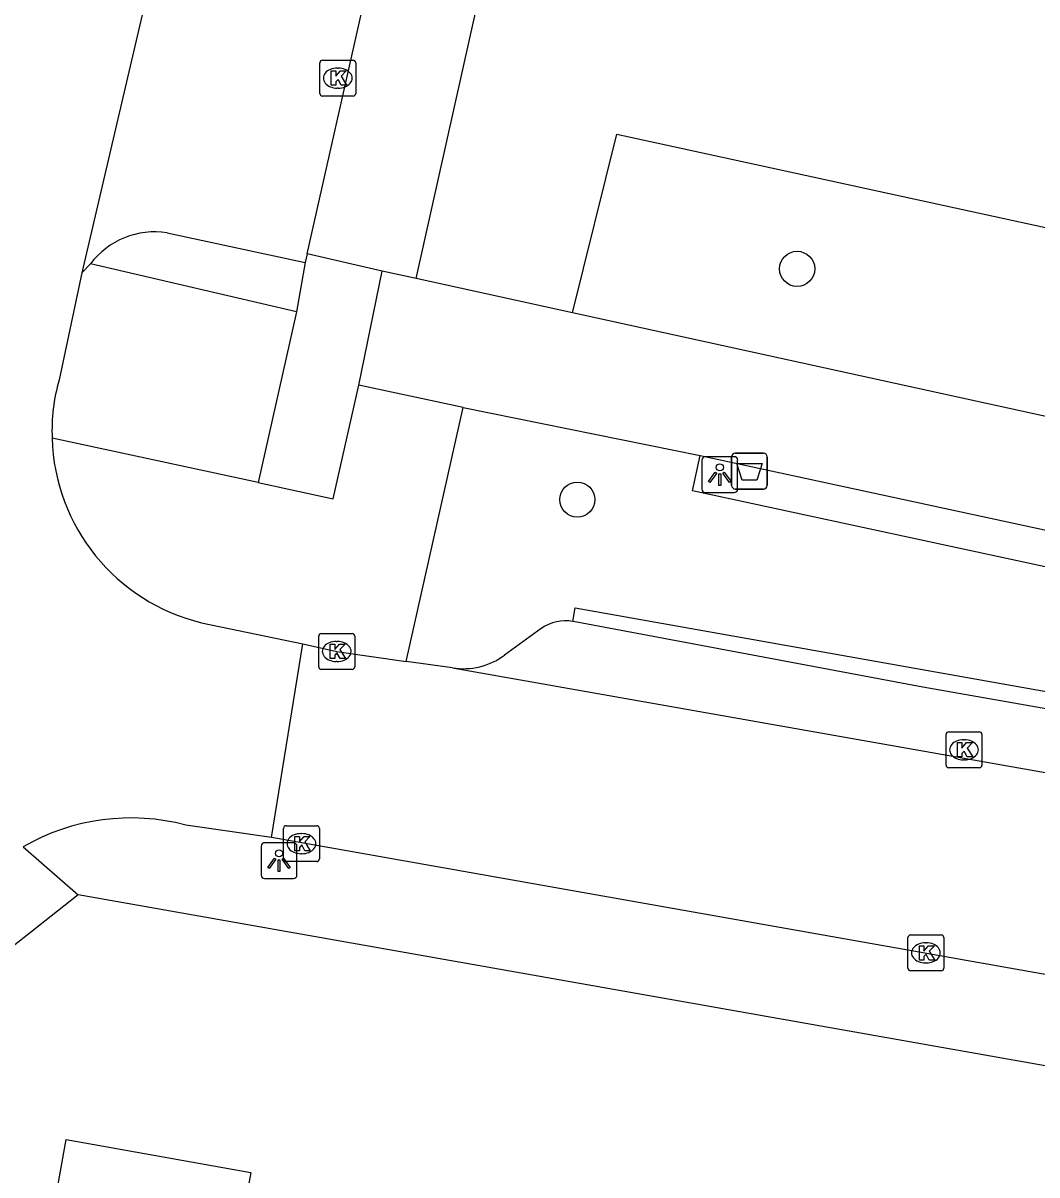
# Model space of a CAD drawing. Extents: x 163686 to 164493, y 382719 to 383870.
# Drawn here: x 164058.02 to 164086.26, y 383442.78 to 383474.88 of the extents above; entities that cross this region are included whole.
import ezdxf

# ---------------------------------------------------------------- set-up
doc = ezdxf.new("R2010")
doc.units = 0
for name, color, linetype in [('IMGEO_Afvalbak', 7, 'Continuous'), ('IMGEO_Boom', 7, 'Continuous'), ('IMGEO_Groenvoorziening', 7, 'Continuous'), ('IMGEO_Kolk', 7, 'Continuous'), ('IMGEO_Lichtpunt', 7, 'Continuous'), ('IMGEO_Pand', 7, 'Continuous'), ('IMGEO_Parkeervlak_open', 7, 'Continuous'), ('IMGEO_Rijbaan_lokaal_open', 7, 'Continuous'), ('IMGEO_Voetpad_gesloten', 7, 'Continuous'), ('IMGEO_Voetpad_open', 7, 'Continuous'), ('IMGEO_Woonerf_open', 7, 'Continuous')]:
    doc.layers.add(name, color=color, linetype=linetype)

msp = doc.modelspace()

# ---------------------------------------------------------------- linework, layer by layer
at = {"layer": 'IMGEO_Afvalbak'}
for p, q in [((164077.758, 383461.994), (164077.758, 383462.794)), ((164077.758, 383462.794), (164077.758, 383461.994)), ((164077.858, 383462.894), (164078.648, 383462.894)), ((164078.648, 383462.894), (164077.858, 383462.894)), ((164078.748, 383462.794), (164078.748, 383461.994)), ((164078.748, 383461.994), (164078.748, 383462.794)), ((164078.648, 383461.894), (164077.858, 383461.894)), ((164077.858, 383461.894), (164078.648, 383461.894))]:
    msp.add_line(p, q, dxfattribs=at)
msp.add_lwpolyline([(164077.901, 383462.608), (164078.605, 383462.608), (164078.456, 383462.138), (164078.05, 383462.138), (164077.901, 383462.608)], dxfattribs=at)
for centre, start, end in [((164077.858, 383462.794), 90, 180), ((164077.858, 383462.794), 90, 180), ((164078.648, 383462.794), 0, 90), ((164078.648, 383462.794), 360, 90), ((164077.858, 383461.994), 180, 270), ((164077.858, 383461.994), 180, 270), ((164078.648, 383461.994), 270, 0), ((164078.648, 383461.994), 270, 0)]:
    msp.add_arc(centre, 0.1, start, end, dxfattribs=at)
at = {"layer": 'IMGEO_Boom'}
for centre in [(164079.584, 383468.031), (164073.46, 383461.601)]:
    msp.add_circle(centre, 0.489, dxfattribs=at)
at = {"layer": 'IMGEO_Groenvoorziening'}
for points in [[(164068.968, 383467.759), (164082.853, 383529.966)], [(164073.329, 383466.804), (164074.559, 383471.785), (164114.402, 383463.104), (164113.31, 383458.043)], [(164068.021, 383467.967), (164065.931, 383468.446)], [(164065.635, 383466.83), (164064.571, 383462.073)], [(164108.289, 383456.047), (164108.082, 383455.069), (164076.67, 383461.848), (164076.88, 383462.825)]]:
    msp.add_lwpolyline(points, dxfattribs=at)
at = {"layer": 'IMGEO_Kolk'}
for p, q in [((164066.284, 383472.921), (164066.284, 383473.773)), ((164066.359, 383473.847), (164067.211, 383473.847)), ((164067.285, 383473.773), (164067.285, 383472.921)), ((164066.772, 383473.627), (164066.797, 383473.627)), ((164066.795, 383473.067), (164066.77, 383473.067)), ((164067.211, 383472.847), (164066.359, 383472.847)), ((164066.255, 383456.943), (164066.255, 383457.795)), ((164066.33, 383457.869), (164067.182, 383457.869)), ((164066.743, 383457.649), (164066.768, 383457.649)), ((164067.256, 383457.795), (164067.256, 383456.943)), ((164066.766, 383457.089), (164066.741, 383457.089)), ((164067.182, 383456.869), (164066.33, 383456.869)), ((164083.806, 383455.127), (164084.658, 383455.127)), ((164083.731, 383454.201), (164083.731, 383455.053)), ((164084.219, 383454.907), (164084.244, 383454.907)), ((164084.732, 383455.053), (164084.732, 383454.201)), ((164084.658, 383454.127), (164083.806, 383454.127)), ((164084.242, 383454.347), (164084.217, 383454.347)), ((164065.347, 383452.512), (164066.199, 383452.512)), ((164065.272, 383451.586), (164065.272, 383452.438)), ((164065.76, 383452.292), (164065.785, 383452.292)), ((164066.273, 383452.438), (164066.273, 383451.586)), ((164065.783, 383451.732), (164065.758, 383451.732)), ((164066.199, 383451.512), (164065.347, 383451.512)), ((164082.67, 383448.542), (164082.67, 383449.394)), ((164082.745, 383449.468), (164083.597, 383449.468)), ((164083.671, 383449.394), (164083.671, 383448.542)), ((164083.158, 383449.248), (164083.183, 383449.248)), ((164083.181, 383448.688), (164083.156, 383448.688)), ((164083.597, 383448.468), (164082.745, 383448.468))]:
    msp.add_line(p, q, dxfattribs=at)
for points in [[(164066.284, 383472.921), (164066.284, 383473.773)], [(164066.359, 383473.847), (164067.211, 383473.847)], [(164067.285, 383473.773), (164067.285, 383472.921)], [(164066.605, 383473.547), (164066.728, 383473.547), (164066.728, 383473.396), (164066.858, 383473.547), (164067.022, 383473.547), (164066.876, 383473.396), (164067.029, 383473.147), (164066.877, 383473.147), (164066.792, 383473.311), (164066.728, 383473.244), (164066.728, 383473.147), (164066.605, 383473.147), (164066.605, 383473.547)], [(164067.211, 383472.847), (164066.359, 383472.847)], [(164066.255, 383456.943), (164066.255, 383457.795)], [(164066.33, 383457.869), (164067.182, 383457.869)], [(164067.256, 383457.795), (164067.256, 383456.943)], [(164066.576, 383457.569), (164066.699, 383457.569), (164066.699, 383457.418), (164066.829, 383457.569), (164066.993, 383457.569), (164066.847, 383457.418), (164067, 383457.169), (164066.848, 383457.169), (164066.763, 383457.333), (164066.699, 383457.266), (164066.699, 383457.169), (164066.576, 383457.169), (164066.576, 383457.569)], [(164067.182, 383456.869), (164066.33, 383456.869)], [(164083.806, 383455.127), (164084.658, 383455.127)], [(164083.731, 383454.201), (164083.731, 383455.053)], [(164084.052, 383454.827), (164084.175, 383454.827), (164084.175, 383454.676), (164084.305, 383454.827), (164084.469, 383454.827), (164084.323, 383454.676), (164084.476, 383454.427), (164084.324, 383454.427), (164084.239, 383454.591), (164084.175, 383454.524), (164084.175, 383454.427), (164084.052, 383454.427), (164084.052, 383454.827)], [(164084.732, 383455.053), (164084.732, 383454.201)], [(164084.658, 383454.127), (164083.806, 383454.127)], [(164065.347, 383452.512), (164066.199, 383452.512)], [(164065.272, 383451.586), (164065.272, 383452.438)], [(164065.593, 383452.212), (164065.716, 383452.212), (164065.716, 383452.061), (164065.846, 383452.212), (164066.01, 383452.212), (164065.864, 383452.061), (164066.017, 383451.812), (164065.865, 383451.812), (164065.78, 383451.976), (164065.716, 383451.909), (164065.716, 383451.812), (164065.593, 383451.812), (164065.593, 383452.212)], [(164066.273, 383452.438), (164066.273, 383451.586)], [(164066.199, 383451.512), (164065.347, 383451.512)], [(164082.67, 383448.542), (164082.67, 383449.394)], [(164082.745, 383449.468), (164083.597, 383449.468)], [(164083.671, 383449.394), (164083.671, 383448.542)], [(164082.991, 383449.168), (164083.114, 383449.168), (164083.114, 383449.017), (164083.244, 383449.168), (164083.408, 383449.168), (164083.262, 383449.017), (164083.415, 383448.768), (164083.263, 383448.768), (164083.178, 383448.932), (164083.114, 383448.865), (164083.114, 383448.768), (164082.991, 383448.768), (164082.991, 383449.168)], [(164083.597, 383448.468), (164082.745, 383448.468)]]:
    msp.add_lwpolyline(points, dxfattribs=at)
for centre, start, end in [((164066.361, 383473.771), 91.552, 178.448), ((164066.361, 383473.771), 91.552, 178.448), ((164067.209, 383473.771), 1.552, 88.448), ((164067.209, 383473.771), 1.552, 88.448), ((164066.361, 383472.923), 181.552, 268.448), ((164066.361, 383472.923), 181.552, 268.448), ((164067.209, 383472.923), 271.552, 358.448), ((164067.209, 383472.923), 271.552, 358.448), ((164066.332, 383457.793), 91.552, 178.448), ((164066.332, 383457.793), 91.552, 178.448), ((164067.18, 383457.793), 1.552, 88.448), ((164067.18, 383457.793), 1.552, 88.448), ((164066.332, 383456.945), 181.552, 268.448), ((164066.332, 383456.945), 181.552, 268.448), ((164067.18, 383456.945), 271.552, 358.448), ((164067.18, 383456.945), 271.552, 358.448), ((164083.808, 383455.051), 91.552, 178.448), ((164083.808, 383455.051), 91.552, 178.448), ((164084.656, 383455.051), 1.552, 88.448), ((164084.656, 383455.051), 1.552, 88.448), ((164083.808, 383454.203), 181.552, 268.448), ((164083.808, 383454.203), 181.552, 268.448), ((164084.656, 383454.203), 271.552, 358.448), ((164084.656, 383454.203), 271.552, 358.448), ((164065.349, 383452.436), 91.552, 178.448), ((164065.349, 383452.436), 91.552, 178.448), ((164066.197, 383452.436), 1.552, 88.448), ((164066.197, 383452.436), 1.552, 88.448), ((164065.349, 383451.588), 181.552, 268.448), ((164065.349, 383451.588), 181.552, 268.448), ((164066.197, 383451.588), 271.552, 358.448), ((164066.197, 383451.588), 271.552, 358.448), ((164082.747, 383449.392), 91.552, 178.448), ((164082.747, 383449.392), 91.552, 178.448), ((164083.595, 383449.392), 1.552, 88.448), ((164083.595, 383449.392), 1.552, 88.448), ((164082.747, 383448.544), 181.552, 268.448), ((164082.747, 383448.544), 181.552, 268.448), ((164083.595, 383448.544), 271.552, 358.448), ((164083.595, 383448.544), 271.552, 358.448)]:
    msp.add_arc(centre, 0.0765, start, end, dxfattribs=at)
for centre, major_axis, ratio, start_param, end_param in [((164066.771, 383473.347), (-0.387, 0.002), 0.722429, 4.712389, 7.853982), ((164066.796, 383473.347), (-0.39, 0.002), 0.717154, 1.570796, 4.712389), ((164066.742, 383457.369), (-0.387, 0.002), 0.722429, 4.712389, 7.853982), ((164066.767, 383457.369), (-0.39, 0.002), 0.717154, 1.570796, 4.712389), ((164084.218, 383454.627), (-0.387, 0.002), 0.722429, 4.712389, 7.853982), ((164084.243, 383454.627), (-0.39, 0.002), 0.717154, 1.570796, 4.712389), ((164065.759, 383452.012), (-0.387, 0.002), 0.722429, 4.712389, 7.853982), ((164065.784, 383452.012), (-0.39, 0.002), 0.717154, 1.570796, 4.712389), ((164083.157, 383448.968), (-0.387, 0.002), 0.722429, 4.712389, 7.853982), ((164083.182, 383448.968), (-0.39, 0.002), 0.717154, 1.570796, 4.712389)]:
    msp.add_ellipse(centre, major_axis=major_axis, ratio=ratio, start_param=start_param, end_param=end_param, dxfattribs=at)
at = {"layer": 'IMGEO_Lichtpunt'}
for p, q in [((164077.832, 383462.796), (164077.024, 383462.796)), ((164077.832, 383462.796), (164077.024, 383462.796)), ((164076.93, 383462.701), (164076.93, 383461.894)), ((164076.93, 383462.701), (164076.93, 383461.894)), ((164077.926, 383461.894), (164077.926, 383462.701)), ((164077.926, 383461.894), (164077.926, 383462.701)), ((164077.024, 383461.8), (164077.832, 383461.8)), ((164077.024, 383461.8), (164077.832, 383461.8)), ((164064.651, 383451.944), (164064.651, 383451.137)), ((164064.651, 383451.944), (164064.651, 383451.137)), ((164065.553, 383452.039), (164064.745, 383452.039)), ((164065.553, 383452.039), (164064.745, 383452.039)), ((164065.647, 383451.137), (164065.647, 383451.944)), ((164065.647, 383451.137), (164065.647, 383451.944)), ((164064.745, 383451.043), (164065.553, 383451.043)), ((164064.745, 383451.043), (164065.553, 383451.043))]:
    msp.add_line(p, q, dxfattribs=at)
for points in [[(164077.304, 383462.365), (164077.343, 383462.337), (164077.155, 383462.075), (164077.117, 383462.102), (164077.304, 383462.365)], [(164077.406, 383462.317), (164077.453, 383462.317), (164077.453, 383461.995), (164077.406, 383461.995), (164077.406, 383462.317)], [(164077.516, 383462.337), (164077.554, 383462.364), (164077.741, 383462.102), (164077.702, 383462.074), (164077.516, 383462.337)], [(164065.025, 383451.608), (164065.064, 383451.58), (164064.876, 383451.318), (164064.838, 383451.345), (164065.025, 383451.608)], [(164065.127, 383451.56), (164065.174, 383451.56), (164065.174, 383451.238), (164065.127, 383451.238), (164065.127, 383451.56)], [(164065.237, 383451.58), (164065.275, 383451.607), (164065.462, 383451.345), (164065.423, 383451.317), (164065.237, 383451.58)]]:
    msp.add_lwpolyline(points, dxfattribs=at)
for centre in [(164077.429, 383462.499), (164065.15, 383451.742)]:
    msp.add_circle(centre, 0.0994, dxfattribs=at)
for centre, start, end in [((164077.024, 383462.701), 90, 180), ((164077.024, 383462.701), 90, 180), ((164077.832, 383462.701), 0, 90), ((164077.832, 383462.701), 0, 90), ((164077.024, 383461.894), 180, 270), ((164077.024, 383461.894), 180, 270), ((164077.832, 383461.894), 270, 0), ((164077.832, 383461.894), 270, 360), ((164064.745, 383451.944), 90, 180), ((164064.745, 383451.944), 90, 180), ((164065.553, 383451.944), 0, 90), ((164065.553, 383451.944), 0, 90), ((164064.745, 383451.137), 180, 270), ((164064.745, 383451.137), 180, 270), ((164065.553, 383451.137), 270, 0), ((164065.553, 383451.137), 270, 360)]:
    msp.add_arc(centre, 0.0946, start, end, dxfattribs=at)
at = {"layer": 'IMGEO_Pand'}
msp.add_lwpolyline([(164065.557, 383434.701), (164062.799, 383435.193), (164057.843, 383436.077), (164059.214, 383443.764), (164064.363, 383442.846), (164064.144, 383441.616), (164066.527, 383441.192), (164066.747, 383442.423), (164066.964, 383442.385), (164066.739, 383441.156)], dxfattribs=at)
at = {"layer": 'IMGEO_Parkeervlak_open'}
for points in [[(164062.105, 383478.414), (164059.653, 383467.92)], [(164065.931, 383468.446), (164067.519, 383475.488)], [(164065.931, 383468.446), (164065.878, 383468.21)], [(164059.653, 383467.92), (164059.897, 383468.169)], [(164072.451, 383458.009), (164071.429, 383457.266)]]:
    msp.add_lwpolyline(points, dxfattribs=at)
for centre, radius, start, end in [((164073.146, 383456.983), 1.239, 81.1117, 124.0829), ((164070.295, 383458.779), 1.891, 260.3228, 306.8566)]:
    msp.add_arc(centre, radius, start, end, dxfattribs=at)
at = {"layer": 'IMGEO_Rijbaan_lokaal_open'}
for points in [[(164064.935, 383452.179), (164065.815, 383457.585)], [(164065.815, 383457.585), (164066.756, 383457.369), (164068.695, 383457.088)], [(164069.977, 383456.915), (164068.695, 383457.088)], [(164069.977, 383456.915), (164120.314, 383448.023)], [(164106.017, 383444.969), (164102.333, 383445.564), (164064.935, 383452.179)]]:
    msp.add_lwpolyline(points, dxfattribs=at)
at = {"layer": 'IMGEO_Voetpad_gesloten'}
for points in [[(164067.368, 383464.791), (164068.021, 383467.967)], [(164068.968, 383467.759), (164068.021, 383467.967)], [(164073.329, 383466.804), (164068.968, 383467.759)], [(164113.31, 383458.043), (164073.329, 383466.804)], [(164070.28, 383464.165), (164067.368, 383464.791)], [(164070.28, 383464.165), (164076.88, 383462.825)], [(164076.88, 383462.825), (164108.289, 383456.047)]]:
    msp.add_lwpolyline(points, dxfattribs=at)
at = {"layer": 'IMGEO_Voetpad_open'}
for points in [[(164062.032, 383469.035), (164065.878, 383468.21)], [(164065.635, 383466.83), (164059.897, 383468.169)], [(164065.878, 383468.21), (164065.635, 383466.83)], [(164064.571, 383462.073), (164066.659, 383461.624), (164067.368, 383464.791)], [(164068.695, 383457.088), (164070.28, 383464.165)], [(164064.571, 383462.073), (164058.826, 383463.309)], [(164073.337, 383458.207), (164073.402, 383458.58), (164117.69, 383450.719), (164117.609, 383450.302)], [(164062.991, 383458.168), (164065.815, 383457.585)], [(164117.609, 383450.302), (164083.084, 383456.372), (164073.444, 383458.186), (164073.337, 383458.207)], [(164064.935, 383452.179), (164062.556, 383452.53)], [(164058.017, 383451.925), (164059.555, 383450.587)], [(164059.555, 383450.587), (164057.471, 383448.94), (164052.275, 383419.475)], [(164227.656, 383432.711), (164161.852, 383433.639), (164157.468, 383433.85), (164153.861, 383434.232), (164149.244, 383434.797), (164121.841, 383439.57), (164059.555, 383450.587)]]:
    msp.add_lwpolyline(points, dxfattribs=at)
for centre, radius, start, end in [((164061.688, 383466.818), 2.244, 81.1881, 142.9689), ((164064.273, 383463.464), 5.449, 181.634, 256.3915), ((164061.024, 383446.696), 6.032, 75.2841, 119.9002)]:
    msp.add_arc(centre, radius, start, end, dxfattribs=at)
at = {"layer": 'IMGEO_Woonerf_open'}
msp.add_lwpolyline([(164059.653, 383467.92), (164059.02, 383464.934)], dxfattribs=at)
msp.add_arc((164064.131, 383463.5), 5.308, 164.3248, 182.0591, dxfattribs=at)

doc.saveas('drawing.dxf')
